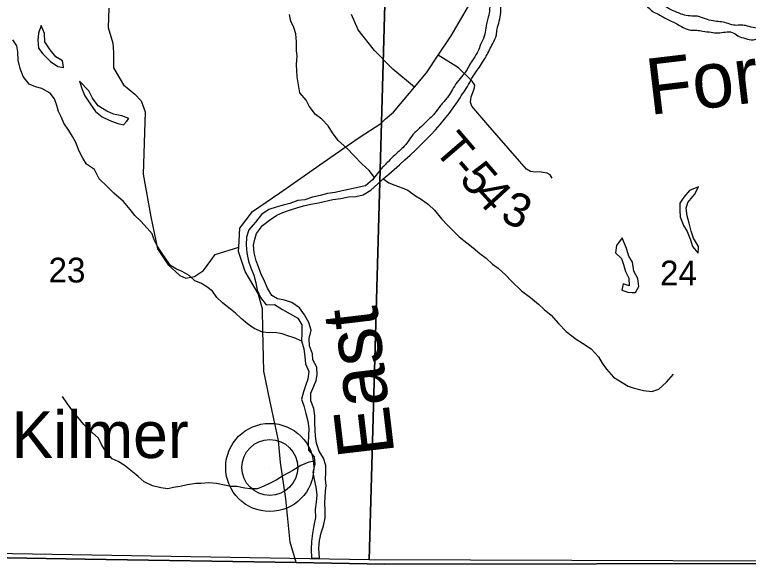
# Model space of a CAD drawing. Extents: x 2043100 to 2470832, y 443715 to 810583.
# Drawn here: x 2282180 to 2288721, y 585007 to 589957 of the extents above; entities that cross this region are included whole.
import ezdxf

# ---------------------------------------------------------------- set-up
doc = ezdxf.new("R2010")
doc.units = 0
for name, color, linetype in [('GM_X_Adjacent_County', 7, 'Continuous'), ('GM_X_County', 7, 'Continuous'), ('GM_X_Major_River', 7, 'Continuous'), ('GM_X_Major_River_Text', 7, 'Continuous'), ('GM_X_Minor_Lake', 7, 'Continuous'), ('GM_X_Minor_River', 7, 'Continuous'), ('GM_X_Section', 7, 'Continuous'), ('GM_X_Section_Text', 7, 'Continuous'), ('GM_X_State_Route', 7, 'Continuous'), ('GM_X_Township', 7, 'Continuous'), ('GM_X_Township_Road', 7, 'Continuous'), ('GM_X_Township_Road_Text', 7, 'Continuous'), ('GM_X_Unincorporated', 7, 'Continuous'), ('GM_X_Unincorporated_Location', 7, 'Continuous'), ('GM_X_Unincorporated_Text', 7, 'Continuous')]:
    doc.layers.add(name, color=color, linetype=linetype)

msp = doc.modelspace()

# ---------------------------------------------------------------- linework, layer by layer
at = {"layer": 'GM_X_Adjacent_County'}
msp.add_lwpolyline([(2281244.7, 585132.8), (2282808.1, 585106.6), (2284689.1, 585074.9), (2285480.9, 585061.6), (2289256.3, 585067), (2290717.9, 585069.1), (2290742.2, 582400.2), (2291370.4, 582373.3), (2297884.2, 582270.4), (2302644.1, 582194.8), (2303069.1, 582188), (2307256.1, 582121.7), (2309928.5, 582079.5)], dxfattribs=at)
at = {"layer": 'GM_X_County'}
msp.add_lwpolyline([(2309928.5, 582079.5), (2307256.1, 582121.7), (2303069.1, 582188), (2302644.1, 582194.8), (2297884.2, 582270.4), (2291370.4, 582373.3), (2290742.2, 582400.2), (2290717.9, 585069.1), (2289256.3, 585067), (2285480.9, 585061.6), (2284689.1, 585074.9), (2282808.1, 585106.6), (2281244.7, 585132.8)], dxfattribs=at)
at = {"layer": 'GM_X_Major_River'}
msp.add_line((2284826.2, 585115.4), (2284896.6, 585114.9), dxfattribs=at)
for points in [[(2285444.3, 588580.4), (2285370.7, 588484.7), (2285307.7, 588433.4), (2285235.9, 588418), (2285170.1, 588402.7), (2285100.3, 588387.4), (2285038.6, 588374.2), (2284968.7, 588362.8), (2284902.9, 588347.5), (2284835.2, 588332.2), (2284767.6, 588306.8), (2284703.7, 588301.6), (2284634.1, 588276.2), (2284572.3, 588261), (2284510.6, 588241.8), (2284445, 588220.5), (2284381.8, 588177.2), (2284327, 588110.1), (2284268.3, 588040.8), (2284247.6, 587974.4), (2284244.9, 587906.2), (2284250.4, 587834.2), (2284263.8, 587762.4), (2284285, 587702.7), (2284312.3, 587637.2), (2284329.6, 587569.4), (2284342.9, 587501.6), (2284372.2, 587436), (2284423.5, 587373), (2284495.6, 587374.3), (2284566.5, 587329.7), (2284635.3, 587290.9), (2284704.1, 587254.2), (2284739.3, 587192.8), (2284738.8, 587120.7), (2284738.1, 587052.6), (2284757.5, 586980.9), (2284766.8, 586913), (2284772.2, 586845), (2284801.5, 586777.5), (2284792.8, 586709.2), (2284775.8, 586658.8), (2284755, 586596.3), (2284736.3, 586531.9), (2284759.6, 586464.2), (2284776.8, 586404.5), (2284792.1, 586336.7), (2284803.4, 586270.8), (2284800.7, 586206.7), (2284796, 586140.5), (2284799.2, 586078.5), (2284850.4, 586017.4), (2284855.7, 585953.4), (2284837.1, 585881), (2284850.3, 585817.1), (2284865.7, 585747.3), (2284875, 585679.4), (2284868.3, 585615.2), (2284859.6, 585549), (2284863, 585476.9), (2284848.3, 585406.6), (2284833.7, 585334.2), (2284825.1, 585263.9), (2284822.4, 585195.8), (2284826.2, 585115.4)], [(2284896.6, 585114.9), (2284892.4, 585203.2), (2284899, 585271.4), (2284913.7, 585339.7), (2284932.5, 585404.2), (2284947.1, 585474.6), (2284947.8, 585540.7), (2284944.5, 585608.7), (2284949.5, 585658.8), (2284952.5, 585711), (2284957.5, 585761.1), (2284950.4, 585819.1), (2284955.2, 585879.3), (2284954, 585941.3), (2284932.7, 586005), (2284895.5, 586068.3), (2284870, 586139.9), (2284860.8, 586201.8), (2284859.8, 586253.9), (2284854.5, 586317.9), (2284857.3, 586382), (2284846, 586447.9), (2284820.6, 586517.5), (2284819.3, 586585.6), (2284846.1, 586646.2), (2284867.2, 586696.6), (2284876.1, 586748.9), (2284874.8, 586816.9), (2284837.5, 586882.3), (2284834.5, 586934.3), (2284809, 587007.9), (2284805.8, 587071.9), (2284824.3, 587146.4), (2284803, 587214.1), (2284763.6, 587283.4), (2284718.4, 587344.6), (2284651.3, 587393.4), (2284586.9, 587414.2), (2284522.6, 587426.9), (2284472, 587454), (2284434.6, 587521.4), (2284407.4, 587582.9), (2284374, 587652.4), (2284354.8, 587712.1), (2284333.8, 587763.7), (2284314.4, 587835.5), (2284309, 587903.4), (2284320, 587957.7), (2284335, 588008.1), (2284389.7, 588079.2), (2284452.8, 588126.5), (2284518, 588169.8), (2284571.6, 588194.9), (2284631.2, 588216.1), (2284694.9, 588237.3), (2284754.6, 588254.5), (2284820.4, 588267.8), (2284888.2, 588281.1), (2285017.8, 588309.7), (2285087.7, 588319), (2285157.4, 588334.4), (2285221.4, 588337.6), (2285287.2, 588352.9), (2285354.5, 588394.3), (2285417.4, 588451.6)]]:
    msp.add_lwpolyline(points, dxfattribs=at)
for points in [[(2289253.1, 589996), (2289199.5, 589969), (2289141.9, 589937.9), (2289070.4, 589906.6), (2289016.7, 589881.6), (2288949, 589860.4), (2288881.2, 589845.2), (2288827.3, 589836.2), (2288763, 589843.1), (2288696.7, 589860), (2288646.5, 589863.2), (2288588.4, 589864.2), (2288526, 589883.2), (2288465.7, 589894.1), (2288407.5, 589901.1), (2288339.1, 589920), (2288268.6, 589942.9), (2288200.5, 589945.7), (2288136.1, 589958.6), (2288085.7, 589977.8), (2287952.3, 590051.7), (2287899.2, 590108.9), (2287859.9, 590178.4), (2287824.7, 590244), (2287787.5, 590311.5), (2287768.3, 590381.4), (2287725, 590448.8), (2287683.7, 590520.3), (2287662.6, 590584.1), (2287633.4, 590647.8), (2287606.2, 590717.5), (2287575, 590785.1), (2287533.8, 590848.6), (2287478.5, 590917.8), (2287429.3, 590985.1), (2287366, 591052.2), (2287313.1, 591099.4), (2287257.9, 591166.6), (2287191, 591213.6), (2287124.3, 591248.5), (2287055.7, 591273.4), (2286991.2, 591300.4), (2286916.7, 591323.2), (2286864.3, 591340.3), (2286792.2, 591337), (2286738.3, 591328.1), (2286666.6, 591308.8), (2286605.4, 591257.6), (2286537.8, 591224.3), (2286474.3, 591191.2), (2286421.5, 591122), (2286402.3, 591071.6), (2286389.5, 591003.2), (2286390.6, 590937), (2286397.8, 590869), (2286401, 590802.8), (2286404.2, 590734.7), (2286407.3, 590668.6), (2286406.4, 590604.4), (2286407.8, 590528.2), (2286404.9, 590460), (2286412.1, 590393.9), (2286423.4, 590322), (2286422.6, 590253.8), (2286419.7, 590189.5), (2286422.5, 590139.4), (2286415.7, 590073.2), (2286414.8, 590007), (2286402, 589936.6), (2286379.8, 589835.9), (2286367, 589765.5), (2286334.2, 589690.7), (2286311.2, 589634.2), (2286270.3, 589565.3), (2286235.2, 589510.5), (2286206.1, 589455.9), (2286164.9, 589405), (2286114, 589340), (2286073.1, 589275.1), (2286038, 589220.3), (2285977.1, 589149.1), (2285924.3, 589076), (2285851.4, 589006.6), (2285790.4, 588945.3), (2285733.3, 588892.2), (2285686.3, 588825.2), (2285639.2, 588772.3), (2285570.2, 588706.9), (2285509.2, 588647.7), (2285444.3, 588580.4)], [(2285417.4, 588451.6), (2286126.8, 589179.8), (2286173.7, 589250.8), (2286216.5, 589317.7), (2286257.3, 589390.6), (2286304.2, 589461.6), (2286341.2, 589518.4), (2286384.1, 589587.3), (2286442.2, 589700.6), (2286474.9, 589777.4), (2286482, 589829.7), (2286500.8, 589900.2), (2286513.5, 589976.6), (2286514.6, 590030.8), (2286515.7, 590080.9), (2286508.8, 590132.9), (2286511.7, 590195.1), (2286514.8, 590247.3), (2286503.5, 590319.3), (2286502.5, 590377.5), (2286505.6, 590427.7), (2286500.5, 590495.8), (2286487.2, 590565.7), (2286482.2, 590621.8), (2286477.3, 590675.8), (2286468.3, 590731.8), (2286461.1, 590799.9), (2286469.7, 590882.2), (2286476.4, 590956.6), (2286483.3, 591018.8), (2286516.1, 591093.6), (2286567.1, 591152.7), (2286628.5, 591191.8), (2286696.4, 591205), (2286764.3, 591214.2), (2286822.3, 591223.2), (2286882.2, 591230.3), (2286932.4, 591227.2), (2286996.5, 591222.3), (2287073.1, 591197.5), (2287141.9, 591154.6), (2287211, 591099.7), (2287266, 591044.5), (2287321.3, 590975.2), (2287376.6, 590904), (2287413.8, 590840.5), (2287473.1, 590769.3), (2287514.4, 590697.8), (2287555.6, 590632.4), (2287597.1, 590548.9), (2287634.2, 590489.3), (2287653.1, 590437.5), (2287656.1, 590381.4), (2287689.3, 590313.8), (2287728.5, 590250.3), (2287751.7, 590180.5), (2287777, 590110.8), (2287810.2, 590045.2), (2287873.3, 589984.1), (2287938, 589951.2), (2288008.8, 589910.3), (2288059.2, 589889.1), (2288192.6, 589823.2), (2288260.8, 589818.4), (2288315, 589811.3), (2288389.3, 589800.6), (2288451.4, 589795.6), (2288515.4, 589802.8), (2288577.5, 589799.8), (2288628.1, 589768.6), (2288696.6, 589745.7), (2288763, 589732.8), (2288828.8, 589748), (2288897, 589739.2), (2288966.5, 589776.5), (2289032.2, 589799.7), (2289103.8, 589827), (2289226.9, 589891.3), (2289296.1, 589942.6), (2289369.6, 589974), (2289429.3, 589999.1)]]:
    msp.add_spline(points, degree=3, dxfattribs=at)
at = {"layer": 'GM_X_Minor_Lake'}
for points in [[(2282416, 589861.8), (2282390.8, 589793.5), (2282387.5, 589729.3), (2282392.3, 589659.3), (2282430.9, 589607.6), (2282497.8, 589540.3), (2282564.3, 589494.9), (2282614.5, 589487.5), (2282610.7, 589512.8)], [(2282610.7, 589512.8), (2282605.8, 589545.4), (2282547.3, 589582.9), (2282496.6, 589644.4), (2282449.7, 589716), (2282444.9, 589790.1), (2282416, 589861.8)], [(2282758, 589364.8), (2282780.8, 589291), (2282805.5, 589235.2), (2282852.3, 589163.6), (2282899.1, 589096), (2282959.7, 589046.6), (2283028.1, 589015.3), (2283098.5, 588988), (2283150.7, 588974.5), (2283175.3, 589005.2)], [(2283175.3, 589005.2), (2283196.1, 589031.1), (2283133.8, 589056.5), (2283061.6, 589069.7), (2283001.2, 589099.1), (2282924.6, 589146.3), (2282873.8, 589213.9), (2282841, 589279.6), (2282758, 589364.8)], [(2288277.5, 588422.5), (2288195.7, 588391.3), (2288146.4, 588330.6), (2288111.1, 588278), (2288109.9, 588213.8), (2288114.7, 588155.7), (2288141.8, 588077.9), (2288176.5, 588026.2), (2288205.5, 587950.4), (2288224.3, 587890.5), (2288275.2, 587831), (2288276, 587872.7)], [(2288276, 587872.7), (2288276.4, 587893.2), (2288233.4, 587964.8), (2288212.5, 588028.7), (2288193.6, 588098.6), (2288174.7, 588164.5), (2288165.7, 588234.6), (2288183.1, 588284.9), (2288242.3, 588353.9), (2288277.5, 588422.5)], [(2287596.3, 587968.6), (2287545.1, 587899.7), (2287537.9, 587835.5), (2287590.7, 587786.1), (2287609.4, 587732.2), (2287626.3, 587668.2), (2287655.1, 587610.5), (2287658, 587540.3), (2287605.7, 587559.7), (2287594.4, 587503.4), (2287646.7, 587484), (2287686.3, 587482.2)], [(2287686.3, 587482.2), (2287714.9, 587480.9), (2287746.2, 587535.4), (2287735.3, 587605.5), (2287700.3, 587673.2), (2287687.3, 587753.2), (2287654.5, 587804.9), (2287635.6, 587874.8), (2287596.3, 587968.6)]]:
    msp.add_lwpolyline(points, dxfattribs=at)
at = {"layer": 'GM_X_Minor_River'}
for points in [[(2285388, 588507.2), (2285339.1, 588567.8), (2285276.4, 588627.2), (2285207.5, 588700.6), (2285140.6, 588767.9), (2285063.8, 588837.2), (2285013, 588904.8), (2284974.3, 588966.4), (2284919.5, 589025.9), (2284861, 589069.3), (2284806.1, 589140.9), (2284777.5, 589196.6), (2284722.7, 589262.1), (2284709.9, 589332.1), (2284699.1, 589404.1), (2284694.4, 589458.1), (2284691.8, 589512.2), (2284697, 589586.3), (2284692.4, 589638.3), (2284691.5, 589716.5), (2284686.7, 589786.5), (2284670.1, 589842.4), (2284641.4, 589898.2), (2284628.7, 589960.1)], [(2284739.1, 587048.8), (2284671.5, 587078.3), (2284615.2, 587095.8), (2284565, 587113.2), (2284502.8, 587124.6), (2284452.8, 587124), (2284388.7, 587129.3), (2284316.3, 587160.6), (2284255.7, 587204), (2284199.1, 587251.4), (2284148.5, 587298.9), (2284088, 587344.3), (2284033.4, 587389.8), (2283982.8, 587437.3), (2283942.2, 587495), (2283891.7, 587532.5), (2283839.3, 587564), (2283785, 587587.4), (2283734.4, 587634.9), (2283674, 587670.3), (2283621.7, 587689.8), (2283569.3, 587721.3), (2283534.7, 587773), (2283481.8, 587846.5), (2283449.2, 587898.2), (2283424.6, 587952), (2283405.9, 588003.9), (2283361.3, 588055.5), (2283304.6, 588117), (2283252, 588168.5), (2283209.3, 588222.1), (2283148.5, 588291.5), (2283063.6, 588366.7), (2283002.8, 588428.1), (2282934, 588493.5), (2282891, 588579.1), (2282820.4, 588626.4), (2282787.8, 588678.2), (2282755.1, 588739.9), (2282724.1, 588819.7), (2282695.5, 588871.4), (2282662.9, 588925.2), (2282618.1, 588990.8), (2282597.5, 589042.6), (2282570.9, 589094.4), (2282554.3, 589148.3), (2282533.6, 589206.2), (2282495, 589257.8), (2282420.4, 589299.1), (2282366.2, 589314.5), (2282309.9, 589337.9), (2282255.1, 589407.4), (2282228.3, 589477.2), (2282209.4, 589553.1), (2282208.6, 589625.2), (2282199.9, 589679.2), (2282163.3, 589732.9)], [(2285462.4, 588497.8), (2285516.5, 588458.9), (2285568.8, 588437.5), (2285635.3, 588414.3), (2285685.6, 588392.9), (2285754.4, 588343.7), (2285804.9, 588312.2), (2285869.6, 588265), (2285922.3, 588215.5), (2285985.4, 588138.2), (2286038.3, 588080.7), (2286143.8, 587977.8), (2286210.6, 587924.5), (2286267.3, 587879.2), (2286328, 587829.8), (2286384.7, 587786.5), (2286441.5, 587735.1), (2286492, 587697.6), (2286559, 587636.3), (2286607.7, 587584.8), (2286699, 587497.8), (2286777.9, 587436.7), (2286848.8, 587377.5), (2286899.5, 587332), (2286962.3, 587280.7), (2287027.4, 587205.4), (2287096.4, 587134.1), (2287185.5, 587065.1), (2287244, 587029.7), (2287318.8, 586978.6), (2287383.8, 586909.2), (2287418.6, 586851.5), (2287457.4, 586799.9), (2287520.4, 586728.6), (2287595.2, 586679.4), (2287649.7, 586648), (2287702, 586628.7), (2287786.4, 586607.7), (2287860.7, 586600.7), (2287924.5, 586621.5), (2287991.8, 586682.5), (2288053, 586753.5)], [(2284853.5, 585979.5), (2284802.2, 585970.1), (2284732.5, 585939.3), (2284658.9, 585896.4), (2284577.3, 585851.5), (2284511.8, 585810.7), (2284452.1, 585780), (2284400.3, 585755.4), (2284344.5, 585732.8), (2284282.4, 585734.1), (2284230.4, 585737.5), (2284160.1, 585752.8), (2284108.1, 585754.2), (2284049.9, 585765.6), (2283979.7, 585778.8), (2283909.5, 585786.1), (2283843.6, 585779.4), (2283793.5, 585778.8), (2283719.6, 585768), (2283651.7, 585753.2), (2283595.8, 585744.6), (2283543.9, 585734), (2283481.7, 585741.4), (2283409.5, 585758.6), (2283335, 585793.8), (2283280.4, 585841.3), (2283229.9, 585882.8), (2283155.2, 585942.1), (2283102.8, 585975.6), (2283050.4, 586001), (2282993.7, 586064.5), (2282954.9, 586126.2), (2282926.2, 586183.9), (2282871.6, 586235.4), (2282796.7, 586306.7), (2282744, 586370.2), (2282699.3, 586425.8), (2282650.5, 586491.4), (2282605.8, 586555)]]:
    msp.add_lwpolyline(points, dxfattribs=at)
at = {"layer": 'GM_X_Section'}
for points in [[(2279930.5, 590350), (2285488.7, 590368.9), (2285340.5, 585099.5), (2279863.4, 585191.2)], [(2290804.8, 590323.2), (2290783.5, 587383.7), (2290759.7, 585082.7), (2285340.5, 585099.5), (2285488.7, 590368.9)]]:
    msp.add_lwpolyline(points, close=True, dxfattribs=at)
at = {"layer": 'GM_X_State_Route'}
for points in [[(2285487, 589027.9), (2285487, 589027.9), (2285557.2, 589089.8), (2285743.4, 589311.5), (2285851, 589439.7), (2285956.2, 589597.5), (2286070.7, 589769.3), (2286300.1, 590165.1)], [(2284670.4, 588458.3), (2284671.1, 588458.8), (2284930, 588640.3), (2285251.4, 588864.1), (2285443.2, 588989.2), (2285487, 589027.9)], [(2284689.1, 585074.9), (2284636.4, 585256.1), (2284597.9, 585642.6), (2284548.5, 585968.7), (2284531.2, 586162.9), (2284457.4, 586506.7), (2284400.7, 586782.5), (2284392.8, 587145.4), (2284389.7, 587335.8), (2284351.3, 587471.6), (2284235.7, 587670.3), (2284176.6, 587847.8), (2284178.6, 587887), (2284187.3, 588056.5), (2284299.2, 588202.8), (2284543.3, 588369.2), (2284670.4, 588458.3)]]:
    msp.add_lwpolyline(points, dxfattribs=at)
at = {"layer": 'GM_X_Township'}
msp.add_lwpolyline([(2290908.6, 610788.9), (2290884.8, 606180.5), (2290845.7, 592873.4), (2290786.2, 589239.2), (2290717.9, 585069.1), (2289256.3, 585067), (2285480.9, 585061.6), (2284689.1, 585074.9), (2282808.1, 585106.6), (2281244.7, 585132.8)], dxfattribs=at)
at = {"layer": 'GM_X_Township_Road'}
for points in [[(2283019.6, 590016.2), (2283014.5, 589842.1), (2283053.5, 589703.7), (2283061, 589619.6), (2283062.1, 589483.4), (2283151, 589332.7), (2283252.4, 589250), (2283307.9, 589189.5), (2283344.4, 589092.8), (2283325.6, 588536.8), (2283393.1, 588156), (2283453.1, 587871.3), (2283548.1, 587728.5), (2283651.4, 587633.8), (2283706.8, 587608.5), (2283783.2, 587624.9), (2283863.4, 587678.4), (2283927.9, 587766.1), (2283966.2, 587819.9), (2284178.6, 587887)], [(2285743.4, 589311.5), (2285552, 589471), (2285387.7, 589639.1), (2285243.8, 589823.3), (2285182.8, 589957.8)], [(2286973.2, 588501.9), (2286955, 588531.9), (2286928.9, 588545.9), (2286854.7, 588557.7), (2286820.6, 588555.6), (2286778.4, 588559.5), (2286744.3, 588579.5), (2286679.9, 588651.5), (2286398, 588975.7), (2286255.1, 589141.9), (2286243, 589177.9), (2286248.9, 589224.1), (2286274.7, 589286.4), (2286280.7, 589308.4), (2286282.6, 589330.5), (2286258.4, 589364.6), (2286135.7, 589482.6), (2285956.2, 589597.5)]]:
    msp.add_lwpolyline(points, dxfattribs=at)
at = {"layer": 'GM_X_Unincorporated'}
for radius in [392.8, 249]:
    msp.add_circle((2284454.5, 585923.1), radius, dxfattribs=at)
at = {"layer": 'GM_X_Unincorporated_Location'}
msp.add_line((2284454.5, 585923.1), (2284454.5, 585923.1), dxfattribs=at)

# ---------------------------------------------------------------- texts
at = {"layer": 'GM_X_Major_River_Text'}
for s, height, rotation, p in [('Fork', 499.98, 6.72554, (2287840.2, 589063.2)), ('East', 499.94, 96.72715, (2285567, 586044.9))]:
    msp.add_text(s, height=height, rotation=rotation, dxfattribs=at).set_placement(p)
at = {"layer": 'GM_X_Section_Text'}
for s, p in [('23', (2282482.2, 587571.1)), ('24', (2287933.8, 587544.7))]:
    msp.add_text(s, height=220.83, rotation=0.00001, dxfattribs=at).set_placement(p)
at = {"layer": 'GM_X_Township_Road_Text'}
for s, rotation, p in [('T', 310.65336, (2285907.7, 588751.5)), ('-', 310.69048, (2286054, 588581.1)), ('5', 310.84177, (2286134.9, 588487.1)), ('4', 312.54719, (2286262.2, 588340)), ('3', 336.78391, (2286499.2, 588124.4))]:
    msp.add_text(s, height=300, rotation=rotation, dxfattribs=at).set_placement(p)
at = {"layer": 'GM_X_Unincorporated_Text'}
msp.add_text('Kilmer', height=416.67, rotation=0.00001, dxfattribs=at).set_placement((2282152.2, 586006.9))

doc.saveas('drawing.dxf')
